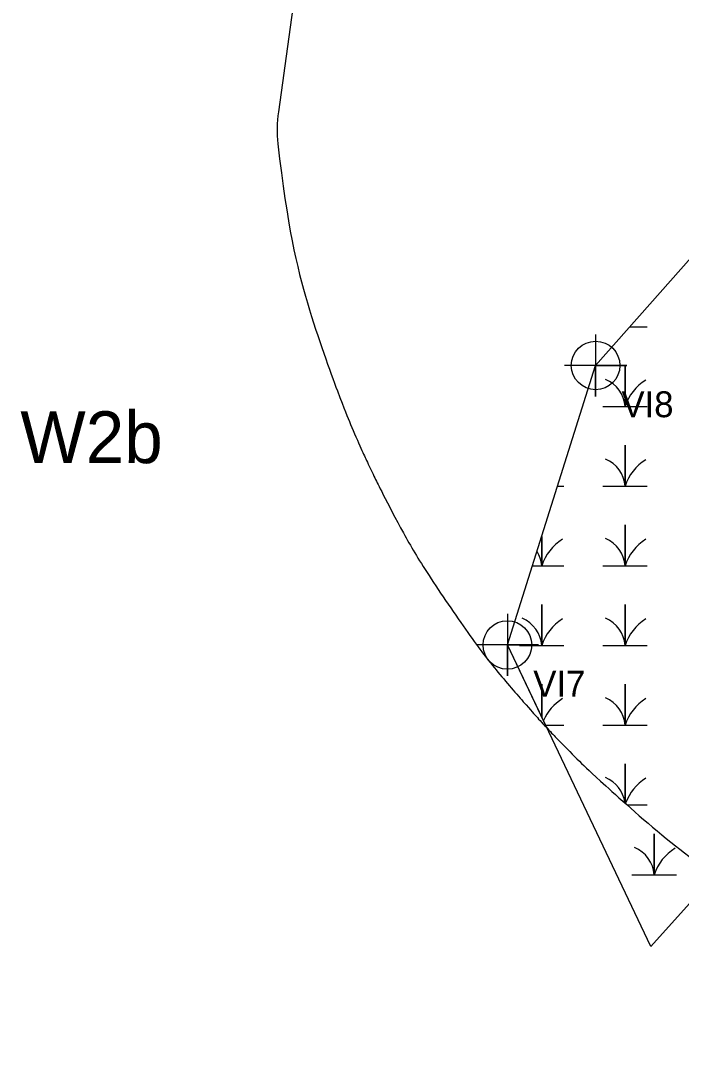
# Model space of a CAD drawing. Extents: x 1253697 to 1278588, y 912189 to 981699.
# Drawn here: x 1259457.3 to 1259712.5, y 913685.5 to 914084.2 of the extents above; entities that cross this region are included whole.
import ezdxf

# ---------------------------------------------------------------- set-up
doc = ezdxf.new("R2010")
doc.units = 0
for name, color, linetype in [('Default', 7, 'Continuous'), ('Exist Environmental Wetland Boundary', 7, 'Continuous'), ('Exist Environmental Wetland Boundary Cogo Comment', 7, 'Continuous'), ('Exist Environmental Wetland Boundary Cogo Number', 7, 'Continuous'), ('Exist Environmental Wetland Boundary Cogo Point CELL', 7, 'Continuous'), ('Exist Hydro Swamp or Marsh', 7, 'Continuous')]:
    doc.layers.add(name, color=color, linetype=linetype)

msp = doc.modelspace()

# ---------------------------------------------------------------- linework, layer by layer
at = {"layer": 'Default'}
msp.add_lwpolyline([(1259573.71, 914170.14), (1259564.43, 914103.27), (1259556.87, 914048.97)], dxfattribs=at)
msp.add_lwpolyline([(1259573.71, 914170.14), (1259564.43, 914103.27), (1259556.87, 914048.97)], dxfattribs=at)
msp.add_lwpolyline([(1259573.71, 914170.14), (1259564.43, 914103.27), (1259556.87, 914048.97)], dxfattribs=at)
msp.add_lwpolyline([(1259573.71, 914170.14), (1259564.43, 914103.27), (1259556.87, 914048.97)], dxfattribs=at)
msp.add_arc((1259606.39, 914042.07), 50, 172.0687, 186.3772, dxfattribs=at)
msp.add_arc((1259606.39, 914042.07), 50, 172.0687, 186.3772, dxfattribs=at)
msp.add_arc((1259606.39, 914042.07), 50, 172.0687, 186.3772, dxfattribs=at)
msp.add_arc((1259606.39, 914042.07), 50, 172.0687, 186.3772, dxfattribs=at)
msp.add_open_spline([(1259556.7, 914036.51), (1259560.25, 914004.72), (1259567.65, 913973.52), (1259581.47, 913936.11), (1259584.46, 913928.7), (1259589.29, 913917.73), (1259590.95, 913914.1), (1259594.39, 913906.88), (1259596.17, 913903.3), (1259605.3, 913885.55), (1259613.46, 913871.81), (1259631.36, 913845.43), (1259641.12, 913832.78), (1259654.25, 913817.74), (1259656.92, 913814.77), (1259662.35, 913808.91), (1259665.12, 913806.02), (1259673.53, 913797.48), (1259679.31, 913791.97), (1259708.99, 913765.31), (1259735.26, 913746.91), (1259791.73, 913716.83), (1259821.65, 913705.29), (1259860.33, 913695.53), (1259868.13, 913693.81), (1259879.91, 913691.59), (1259883.85, 913690.91), (1259891.75, 913689.66), (1259895.71, 913689.1), (1259915.52, 913686.6), (1259931.46, 913685.56), (1259963.35, 913685.41), (1259979.3, 913686.3), (1259999.13, 913688.62), (1260003.09, 913689.14), (1260011, 913690.31), (1260014.95, 913690.96), (1260026.75, 913693.07), (1260034.56, 913694.71), (1260073.33, 913704.11), (1260103.37, 913715.37), (1260131.74, 913730.14)], degree=3, dxfattribs=at)
msp.add_open_spline([(1259556.7, 914036.51), (1259560.25, 914004.72), (1259567.65, 913973.52), (1259581.47, 913936.11), (1259584.46, 913928.7), (1259589.29, 913917.73), (1259590.95, 913914.1), (1259594.39, 913906.88), (1259596.17, 913903.3), (1259605.3, 913885.55), (1259613.46, 913871.81), (1259631.36, 913845.43), (1259641.12, 913832.78), (1259654.25, 913817.74), (1259656.92, 913814.77), (1259662.35, 913808.91), (1259665.12, 913806.02), (1259673.53, 913797.48), (1259679.31, 913791.97), (1259708.99, 913765.31), (1259735.26, 913746.91), (1259791.73, 913716.83), (1259821.65, 913705.29), (1259860.33, 913695.53), (1259868.13, 913693.81), (1259879.91, 913691.59), (1259883.85, 913690.91), (1259891.75, 913689.66), (1259895.71, 913689.1), (1259915.52, 913686.6), (1259931.46, 913685.56), (1259963.35, 913685.41), (1259979.3, 913686.3), (1259999.13, 913688.62), (1260003.09, 913689.14), (1260011, 913690.31), (1260014.95, 913690.96), (1260026.75, 913693.07), (1260034.56, 913694.71), (1260073.33, 913704.11), (1260103.37, 913715.37), (1260131.74, 913730.14)], degree=3, dxfattribs=at)
msp.add_open_spline([(1259556.7, 914036.51), (1259560.25, 914004.72), (1259567.65, 913973.52), (1259581.47, 913936.11), (1259584.46, 913928.7), (1259589.29, 913917.73), (1259590.95, 913914.1), (1259594.39, 913906.88), (1259596.17, 913903.3), (1259605.3, 913885.55), (1259613.46, 913871.81), (1259631.36, 913845.43), (1259641.12, 913832.78), (1259654.25, 913817.74), (1259656.92, 913814.77), (1259662.35, 913808.91), (1259665.12, 913806.02), (1259673.53, 913797.48), (1259679.31, 913791.97), (1259708.99, 913765.31), (1259735.26, 913746.91), (1259791.73, 913716.83), (1259821.65, 913705.29), (1259860.33, 913695.53), (1259868.13, 913693.81), (1259879.91, 913691.59), (1259883.85, 913690.91), (1259891.75, 913689.66), (1259895.71, 913689.1), (1259915.52, 913686.6), (1259931.46, 913685.56), (1259963.35, 913685.41), (1259979.3, 913686.3), (1259999.13, 913688.62), (1260003.09, 913689.14), (1260011, 913690.31), (1260014.95, 913690.96), (1260026.75, 913693.07), (1260034.56, 913694.71), (1260073.33, 913704.11), (1260103.37, 913715.37), (1260131.74, 913730.14)], degree=3, dxfattribs=at)
msp.add_open_spline([(1259556.7, 914036.51), (1259560.25, 914004.72), (1259567.65, 913973.52), (1259581.47, 913936.11), (1259584.46, 913928.7), (1259589.29, 913917.73), (1259590.95, 913914.1), (1259594.39, 913906.88), (1259596.17, 913903.3), (1259605.3, 913885.55), (1259613.46, 913871.81), (1259631.36, 913845.43), (1259641.12, 913832.78), (1259654.25, 913817.74), (1259656.92, 913814.77), (1259662.35, 913808.91), (1259665.12, 913806.02), (1259673.53, 913797.48), (1259679.31, 913791.97), (1259708.99, 913765.31), (1259735.26, 913746.91), (1259791.73, 913716.83), (1259821.65, 913705.29), (1259860.33, 913695.53), (1259868.13, 913693.81), (1259879.91, 913691.59), (1259883.85, 913690.91), (1259891.75, 913689.66), (1259895.71, 913689.1), (1259915.52, 913686.6), (1259931.46, 913685.56), (1259963.35, 913685.41), (1259979.3, 913686.3), (1259999.13, 913688.62), (1260003.09, 913689.14), (1260011, 913690.31), (1260014.95, 913690.96), (1260026.75, 913693.07), (1260034.56, 913694.71), (1260073.33, 913704.11), (1260103.37, 913715.37), (1260131.74, 913730.14)], degree=3, dxfattribs=at)
at = {"layer": 'Exist Environmental Wetland Boundary'}
for points in [[(1259660.5, 913810.92), (1259645.32, 913842.91), (1259679.38, 913950.92), (1259741.25, 914020.8), (1259785.13, 914048.7), (1259785.5, 914034.88), (1259803.49, 914004.29), (1259776.31, 913970.38), (1259750.37, 913879.83), (1259763, 913826.42), (1259746.69, 913777.49), (1259726.06, 913754.56)], [(1259746.69, 913777.49), (1259700.64, 913726.31), (1259645.32, 913842.91)]]:
    msp.add_lwpolyline(points, dxfattribs=at)
at = {"layer": 'Exist Environmental Wetland Boundary Cogo Point CELL'}
for points in [[(1259679.38, 913962.92), (1259679.38, 913938.92), (1259679.38, 913950.92), (1259691.38, 913950.92), (1259667.38, 913950.92)], [(1259645.32, 913854.91), (1259645.32, 913830.91), (1259645.32, 913842.91), (1259657.32, 913842.91), (1259633.32, 913842.91)]]:
    msp.add_lwpolyline(points, dxfattribs=at)
for centre in [(1259679.38, 913950.92), (1259645.32, 913842.91)]:
    msp.add_circle(centre, 9.38, dxfattribs=at)
at = {"layer": 'Exist Hydro Swamp or Marsh'}
for p, q in [((1259692.6, 913965.85), (1259699.35, 913965.85)), ((1259664.67, 913904.29), (1259667.15, 913904.29)), ((1259660.01, 913811.95), (1259667.15, 913811.95)), ((1259691.61, 913781.17), (1259699.35, 913781.17)), ((1259702.02, 913761.26), (1259702.02, 913761.26))]:
    msp.add_line(p, q, dxfattribs=at)
for points in [[(1259682.15, 913935.07), (1259690.75, 913935.07), (1259690.75, 913950.85), (1259690.75, 913935.07), (1259699.35, 913935.07)], [(1259682.15, 913904.29), (1259690.75, 913904.29), (1259690.75, 913920.07), (1259690.75, 913904.29), (1259699.35, 913904.29)], [(1259682.15, 913873.51), (1259690.75, 913873.51), (1259690.75, 913889.29), (1259690.75, 913873.51), (1259699.35, 913873.51)], [(1259654.97, 913873.51), (1259658.55, 913873.51), (1259658.55, 913884.86)], [(1259658.55, 913884.86), (1259658.55, 913873.51), (1259667.15, 913873.51)], [(1259649.95, 913842.73), (1259658.55, 913842.73), (1259658.55, 913858.51), (1259658.55, 913842.73), (1259667.15, 913842.73)], [(1259682.15, 913842.73), (1259690.75, 913842.73), (1259690.75, 913858.51), (1259690.75, 913842.73), (1259699.35, 913842.73)], [(1259658.55, 913815.03), (1259658.55, 913827.73), (1259658.55, 913815.03)], [(1259682.15, 913811.95), (1259690.75, 913811.95), (1259690.75, 913827.73), (1259690.75, 913811.95), (1259699.35, 913811.95)], [(1259690.75, 913781.91), (1259690.75, 913796.95), (1259690.75, 913781.91)], [(1259693.42, 913754.13), (1259702.02, 913754.13), (1259702.02, 913769.91), (1259702.02, 913754.13), (1259710.62, 913754.13)]]:
    msp.add_lwpolyline(points, dxfattribs=at)
for centre, radius, start, end in [((1259678.49, 913934.18), 12.3, 4.1403, 67.535), ((1259708.99, 913929.01), 19.22, 122.1274, 161.6222), ((1259678.49, 913903.4), 12.3, 4.1403, 67.535), ((1259708.99, 913898.23), 19.22, 122.1274, 161.6222), ((1259676.79, 913867.45), 19.22, 122.1274, 161.6222), ((1259678.49, 913872.62), 12.3, 4.1403, 67.535), ((1259708.99, 913867.45), 19.22, 122.1274, 161.6222), ((1259646.28, 913872.62), 12.3, 4.1403, 31.806), ((1259646.28, 913841.84), 12.3, 4.1403, 67.535), ((1259676.79, 913836.67), 19.22, 122.1274, 161.6222), ((1259678.49, 913841.84), 12.3, 4.1403, 67.535), ((1259708.99, 913836.67), 19.22, 122.1274, 161.6222), ((1259676.79, 913805.89), 19.22, 122.1274, 156.195), ((1259678.49, 913811.06), 12.3, 4.1403, 67.535), ((1259708.99, 913805.89), 19.22, 122.1274, 161.6222), ((1259678.49, 913780.28), 12.3, 7.9584, 67.535), ((1259708.99, 913775.11), 19.22, 122.1274, 159.824), ((1259689.75, 913753.24), 12.3, 4.1403, 67.535), ((1259720.26, 913748.07), 19.22, 122.1274, 161.6222)]:
    msp.add_arc(centre, radius, start, end, dxfattribs=at)

# ---------------------------------------------------------------- texts
at = {"layer": 'Exist Environmental Wetland Boundary Cogo Comment'}
for s, p in [('VI8', (1259689.38, 913930.92)), ('VI7', (1259655.32, 913822.91))]:
    msp.add_text(s, height=10, dxfattribs=at).set_placement(p)
at = {"layer": 'Exist Environmental Wetland Boundary Cogo Number'}
msp.add_text('W2b', height=20, dxfattribs=at).set_placement((1259457.23, 913913.18))

doc.saveas('drawing.dxf')
